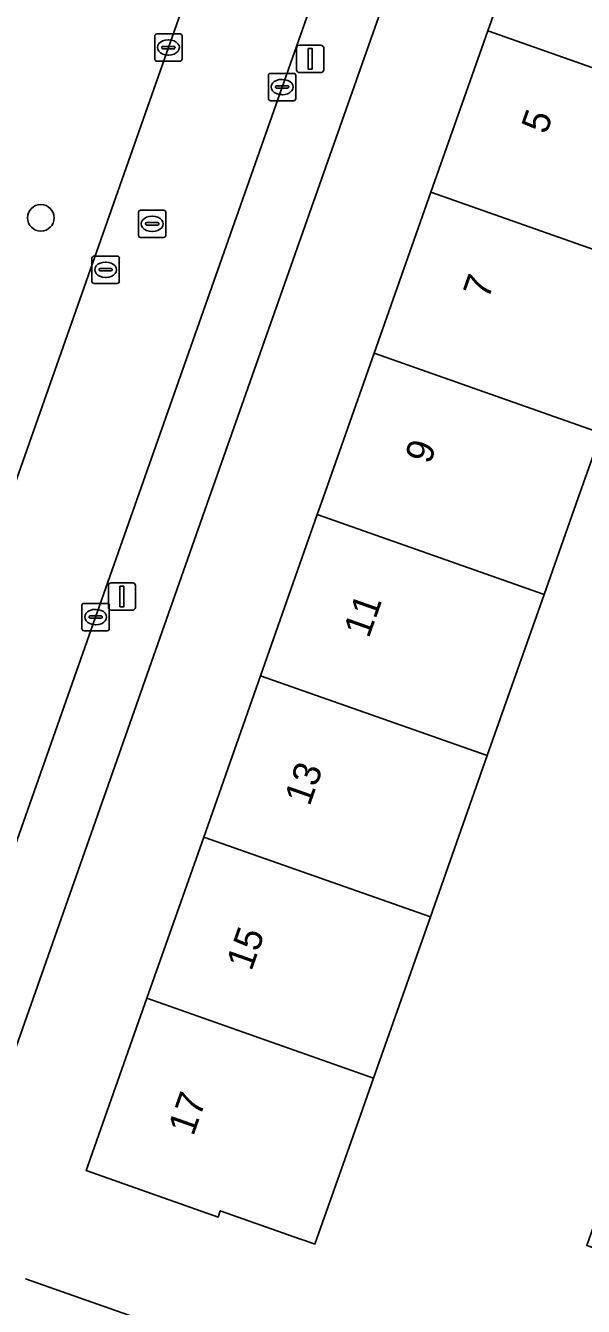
# Model space of a CAD drawing. Extents: x 163266 to 164362, y 381528 to 382286.
# Drawn here: x 163730.28 to 163750.69, y 381720.39 to 381767.3 of the extents above; entities that cross this region are included whole.
import ezdxf

# ---------------------------------------------------------------- set-up
doc = ezdxf.new("R2010")
doc.units = 0
for name, color, linetype in [('IMGEO_Boom', 7, 'Continuous'), ('IMGEO_Erf', 7, 'Continuous'), ('IMGEO_Groenvoorziening', 7, 'Continuous'), ('IMGEO_Kolk', 7, 'Continuous'), ('IMGEO_Lichtmast', 7, 'Continuous'), ('IMGEO_Pand', 7, 'Continuous'), ('IMGEO_Pand_nummerreeks', 7, 'Continuous'), ('IMGEO_Rijbaan_lokaal_open', 7, 'Continuous'), ('IMGEO_Rioolput', 7, 'Continuous'), ('IMGEO_Voetpad_open', 7, 'Continuous')]:
    doc.layers.add(name, color=color, linetype=linetype)

msp = doc.modelspace()

# ---------------------------------------------------------------- linework, layer by layer
at = {"layer": 'IMGEO_Boom'}
msp.add_circle((163730.837, 381760.254), 0.489, dxfattribs=at)
at = {"layer": 'IMGEO_Erf'}
for points in [[(163740.501, 381722.803), (163740.339, 381722.86), (163737.406, 381723.895), (163737.324, 381723.661), (163732.501, 381725.363), (163734.721, 381731.675), (163736.797, 381737.58), (163738.874, 381743.486), (163740.951, 381749.391), (163741.165, 381750), (163743.033, 381755.295), (163745.116, 381761.198), (163747.198, 381767.101), (163749.281, 381773.005), (163751.656, 381779.736), (163753.76, 381778.994), (163756.683, 381787.282), (163753.373, 381788.47)], [(163750.011, 381786.97), (163736.998, 381750), (163728.272, 381725.208)], [(163730.281, 381721.403), (163751.335, 381713.996), (163753.974, 381721.509), (163750.816, 381722.627), (163751.849, 381725.55), (163755.007, 381724.432), (163760.387, 381739.506), (163760.004, 381739.637), (163758.349, 381740.202), (163757.273, 381740.57), (163758.21, 381743.311), (163759.23, 381746.297), (163762.422, 381745.206), (163764.559, 381751.265), (163761.055, 381752.512), (163762.034, 381755.262), (163763.1, 381758.257), (163766.106, 381757.187), (163765.447, 381755.336), (163766.06, 381755.118), (163772.137, 381772.294)], [(163757.586, 381770.079), (163755.503, 381764.175), (163753.421, 381758.272), (163751.339, 381752.369), (163750.504, 381750), (163749.257, 381746.465), (163747.175, 381740.562), (163745.092, 381734.658), (163743.01, 381728.754), (163742.532, 381727.399), (163740.865, 381722.674), (163740.501, 381722.803)]]:
    msp.add_lwpolyline(points, dxfattribs=at)
at = {"layer": 'IMGEO_Groenvoorziening'}
for points in [[(163735.506, 381766.493), (163737.935, 381773.39), (163736.183, 381774.101), (163742.139, 381791.015), (163736.273, 381793.145), (163729.811, 381775.491), (163727.899, 381776.195), (163725.865, 381770.395), (163718.765, 381750.154), (163717.502, 381746.561), (163719.685, 381745.78), (163713.728, 381729.156), (163711.665, 381729.842), (163711.27, 381728.617)], [(163720.928, 381725.202), (163721.089, 381725.629), (163719.522, 381726.141), (163725.822, 381744.047), (163727.391, 381743.419), (163728.863, 381747.625), (163735.506, 381766.493)]]:
    msp.add_lwpolyline(points, dxfattribs=at)
at = {"layer": 'IMGEO_Kolk'}
for p, q in [((163735.08, 381766.993), (163735.932, 381766.993)), ((163735.005, 381766.067), (163735.005, 381766.919)), ((163735.264, 381766.487), (163735.264, 381766.499)), ((163735.307, 381766.536), (163735.705, 381766.536)), ((163735.493, 381766.773), (163735.518, 381766.773)), ((163735.748, 381766.499), (163735.748, 381766.487)), ((163736.006, 381766.919), (163736.006, 381766.067)), ((163735.932, 381765.993), (163735.08, 381765.993)), ((163735.702, 381766.45), (163735.304, 381766.45)), ((163735.516, 381766.213), (163735.491, 381766.213)), ((163739.242, 381765.546), (163740.094, 381765.546)), ((163739.167, 381764.62), (163739.167, 381765.472)), ((163739.426, 381765.04), (163739.426, 381765.052)), ((163739.469, 381765.089), (163739.867, 381765.089)), ((163739.655, 381765.326), (163739.68, 381765.326)), ((163739.91, 381765.052), (163739.91, 381765.04)), ((163740.168, 381765.472), (163740.168, 381764.62)), ((163739.864, 381765.003), (163739.466, 381765.003)), ((163739.678, 381764.766), (163739.653, 381764.766)), ((163740.094, 381764.546), (163739.242, 381764.546)), ((163732.343, 381745.211), (163732.343, 381746.063)), ((163732.418, 381746.137), (163733.27, 381746.137)), ((163732.831, 381745.917), (163732.856, 381745.917)), ((163733.344, 381746.063), (163733.344, 381745.211)), ((163732.602, 381745.631), (163732.602, 381745.643)), ((163733.04, 381745.594), (163732.642, 381745.594)), ((163732.645, 381745.68), (163733.043, 381745.68)), ((163732.854, 381745.357), (163732.829, 381745.357)), ((163733.086, 381745.643), (163733.086, 381745.631)), ((163733.27, 381745.137), (163732.418, 381745.137))]:
    msp.add_line(p, q, dxfattribs=at)
for points in [[(163735.08, 381766.993), (163735.932, 381766.993)], [(163735.005, 381766.067), (163735.005, 381766.919)], [(163736.006, 381766.919), (163736.006, 381766.067)], [(163735.932, 381765.993), (163735.08, 381765.993)], [(163739.242, 381765.546), (163740.094, 381765.546)], [(163739.167, 381764.62), (163739.167, 381765.472)], [(163740.168, 381765.472), (163740.168, 381764.62)], [(163740.094, 381764.546), (163739.242, 381764.546)], [(163732.343, 381745.211), (163732.343, 381746.063)], [(163732.418, 381746.137), (163733.27, 381746.137)], [(163733.344, 381746.063), (163733.344, 381745.211)], [(163733.27, 381745.137), (163732.418, 381745.137)]]:
    msp.add_lwpolyline(points, dxfattribs=at)
for centre, radius, start, end in [((163735.082, 381766.917), 0.0765, 91.552, 178.448), ((163735.082, 381766.917), 0.0765, 91.552, 178.448), ((163735.93, 381766.917), 0.0765, 1.552, 88.448), ((163735.93, 381766.917), 0.0765, 1.552, 88.448), ((163735.304, 381766.496), 0.0403, 85.8775, 175.7526), ((163735.301, 381766.486), 0.0366, 178.938, 274.7102), ((163735.705, 381766.493), 0.043, 264.8664, 352.4533), ((163735.709, 381766.498), 0.0386, 1.7309, 96.639), ((163735.082, 381766.069), 0.0765, 181.552, 268.448), ((163735.082, 381766.069), 0.0765, 181.552, 268.448), ((163735.93, 381766.069), 0.0765, 271.552, 358.448), ((163735.93, 381766.069), 0.0765, 271.552, 358.448), ((163739.244, 381765.47), 0.0765, 91.552, 178.448), ((163739.244, 381765.47), 0.0765, 91.552, 178.448), ((163740.092, 381765.47), 0.0765, 1.552, 88.448), ((163740.092, 381765.47), 0.0765, 1.552, 88.448), ((163739.466, 381765.049), 0.0403, 85.8775, 175.7526), ((163739.871, 381765.051), 0.0386, 1.7309, 96.639), ((163739.244, 381764.622), 0.0765, 181.552, 268.448), ((163739.244, 381764.622), 0.0765, 181.552, 268.448), ((163739.463, 381765.039), 0.0366, 178.938, 274.7102), ((163739.867, 381765.046), 0.043, 264.8664, 352.4533), ((163740.092, 381764.622), 0.0765, 271.552, 358.448), ((163740.092, 381764.622), 0.0765, 271.552, 358.448), ((163732.42, 381746.061), 0.0765, 91.552, 178.448), ((163732.42, 381746.061), 0.0765, 91.552, 178.448), ((163733.268, 381746.061), 0.0765, 1.552, 88.448), ((163733.268, 381746.061), 0.0765, 1.552, 88.448), ((163732.642, 381745.64), 0.0403, 85.8775, 175.7526), ((163732.639, 381745.63), 0.0366, 178.938, 274.7102), ((163733.043, 381745.637), 0.043, 264.8664, 352.4533), ((163733.047, 381745.642), 0.0386, 1.7309, 96.639), ((163732.42, 381745.213), 0.0765, 181.552, 268.448), ((163732.42, 381745.213), 0.0765, 181.552, 268.448), ((163733.268, 381745.213), 0.0765, 271.552, 358.448), ((163733.268, 381745.213), 0.0765, 271.552, 358.448)]:
    msp.add_arc(centre, radius, start, end, dxfattribs=at)
for centre, major_axis, ratio, start_param, end_param in [((163735.492, 381766.493), (-0.387, 0.002), 0.722429, 4.712389, 7.853982), ((163735.517, 381766.493), (-0.39, 0.002), 0.717154, 1.570796, 4.712389), ((163739.654, 381765.046), (-0.387, 0.002), 0.722429, 4.712389, 7.853982), ((163739.679, 381765.046), (-0.39, 0.002), 0.717154, 1.570796, 4.712389), ((163732.83, 381745.637), (-0.387, 0.002), 0.722429, 4.712389, 7.853982), ((163732.855, 381745.637), (-0.39, 0.002), 0.717154, 1.570796, 4.712389)]:
    msp.add_ellipse(centre, major_axis=major_axis, ratio=ratio, start_param=start_param, end_param=end_param, dxfattribs=at)
at = {"layer": 'IMGEO_Lichtmast'}
for p, q in [((163740.198, 381765.676), (163740.198, 381766.476)), ((163740.198, 381766.476), (163740.198, 381765.676)), ((163740.298, 381766.576), (163741.088, 381766.576)), ((163741.088, 381766.576), (163740.298, 381766.576)), ((163741.188, 381766.476), (163741.188, 381765.676)), ((163741.188, 381765.676), (163741.188, 381766.476)), ((163741.088, 381765.576), (163740.298, 381765.576)), ((163740.298, 381765.576), (163741.088, 381765.576)), ((163733.309, 381745.991), (163733.309, 381746.791)), ((163733.309, 381746.791), (163733.309, 381745.991)), ((163733.409, 381746.891), (163734.199, 381746.891)), ((163734.199, 381746.891), (163733.409, 381746.891)), ((163734.299, 381746.791), (163734.299, 381745.991)), ((163734.299, 381745.991), (163734.299, 381746.791)), ((163734.199, 381745.891), (163733.409, 381745.891)), ((163733.409, 381745.891), (163734.199, 381745.891))]:
    msp.add_line(p, q, dxfattribs=at)
for points in [[(163740.618, 381766.451), (163740.768, 381766.451), (163740.768, 381765.701), (163740.618, 381765.701), (163740.618, 381766.451)], [(163733.729, 381746.766), (163733.879, 381746.766), (163733.879, 381746.016), (163733.729, 381746.016), (163733.729, 381746.766)]]:
    msp.add_lwpolyline(points, dxfattribs=at)
for centre, start, end in [((163740.298, 381766.476), 90, 180), ((163740.298, 381766.476), 90, 180), ((163741.088, 381766.476), 0, 90), ((163741.088, 381766.476), 360, 90), ((163740.298, 381765.676), 180, 270), ((163740.298, 381765.676), 180, 270), ((163741.088, 381765.676), 270, 0), ((163741.088, 381765.676), 270, 0), ((163733.409, 381746.791), 90, 180), ((163733.409, 381746.791), 90, 180), ((163734.199, 381746.791), 0, 90), ((163734.199, 381746.791), 360, 90), ((163733.409, 381745.991), 180, 270), ((163733.409, 381745.991), 180, 270), ((163734.199, 381745.991), 270, 0), ((163734.199, 381745.991), 270, 0)]:
    msp.add_arc(centre, 0.1, start, end, dxfattribs=at)
at = {"layer": 'IMGEO_Pand'}
for points in [[(163747.198, 381767.101), (163755.503, 381764.175), (163757.586, 381770.079), (163749.281, 381773.005)], [(163753.421, 381758.272), (163755.503, 381764.175), (163747.198, 381767.101), (163745.116, 381761.198)], [(163753.421, 381758.272), (163745.116, 381761.198), (163743.033, 381755.295), (163751.339, 381752.369)], [(163740.951, 381749.391), (163749.257, 381746.465), (163750.504, 381750), (163751.339, 381752.369), (163743.033, 381755.295), (163741.165, 381750)], [(163740.951, 381749.391), (163738.874, 381743.486), (163747.175, 381740.562), (163749.257, 381746.465)], [(163745.092, 381734.658), (163747.175, 381740.562), (163738.874, 381743.486), (163736.797, 381737.58)], [(163745.092, 381734.658), (163736.797, 381737.58), (163734.721, 381731.675), (163743.01, 381728.754)], [(163742.532, 381727.399), (163743.01, 381728.754), (163734.721, 381731.675), (163732.501, 381725.363), (163737.324, 381723.661), (163737.406, 381723.895), (163740.339, 381722.86), (163740.501, 381722.803), (163740.865, 381722.674)]]:
    msp.add_lwpolyline(points, close=True, dxfattribs=at)
at = {"layer": 'IMGEO_Rijbaan_lokaal_open'}
msp.add_lwpolyline([(163739.668, 381765.046), (163745.593, 381781.889), (163746.635, 381784.85), (163747.057, 381785.97), (163742.857, 381787.428), (163742.492, 381786.33), (163737.935, 381773.39), (163735.506, 381766.493), (163728.863, 381747.625), (163727.391, 381743.419), (163722.39, 381729.129), (163722.214, 381728.721), (163721.988, 381728.099), (163726.164, 381726.628), (163726.548, 381727.766), (163732.844, 381745.637)], close=True, dxfattribs=at)
at = {"layer": 'IMGEO_Rioolput'}
for p, q in [((163734.412, 381759.61), (163734.412, 381760.462)), ((163734.487, 381760.536), (163735.339, 381760.536)), ((163735.413, 381760.462), (163735.413, 381759.61)), ((163734.671, 381760.03), (163734.671, 381760.042)), ((163735.109, 381759.993), (163734.711, 381759.993)), ((163734.714, 381760.079), (163735.112, 381760.079)), ((163734.9, 381760.316), (163734.925, 381760.316)), ((163735.155, 381760.042), (163735.155, 381760.03)), ((163735.339, 381759.536), (163734.487, 381759.536)), ((163734.923, 381759.756), (163734.898, 381759.756)), ((163732.709, 381757.929), (163732.709, 381758.781)), ((163732.784, 381758.855), (163733.636, 381758.855)), ((163733.197, 381758.635), (163733.222, 381758.635)), ((163733.71, 381758.781), (163733.71, 381757.929)), ((163732.968, 381758.349), (163732.968, 381758.361)), ((163733.406, 381758.312), (163733.008, 381758.312)), ((163733.011, 381758.398), (163733.409, 381758.398)), ((163733.22, 381758.075), (163733.195, 381758.075)), ((163733.452, 381758.361), (163733.452, 381758.349)), ((163733.636, 381757.855), (163732.784, 381757.855))]:
    msp.add_line(p, q, dxfattribs=at)
for points in [[(163734.412, 381759.61), (163734.412, 381760.462)], [(163734.487, 381760.536), (163735.339, 381760.536)], [(163735.413, 381760.462), (163735.413, 381759.61)], [(163735.339, 381759.536), (163734.487, 381759.536)], [(163732.709, 381757.929), (163732.709, 381758.781)], [(163732.784, 381758.855), (163733.636, 381758.855)], [(163733.71, 381758.781), (163733.71, 381757.929)], [(163733.636, 381757.855), (163732.784, 381757.855)]]:
    msp.add_lwpolyline(points, dxfattribs=at)
for centre, radius, start, end in [((163734.489, 381760.46), 0.0765, 91.552, 178.448), ((163734.489, 381760.46), 0.0765, 91.552, 178.448), ((163735.337, 381760.46), 0.0765, 1.552, 88.448), ((163735.337, 381760.46), 0.0765, 1.552, 88.448), ((163734.711, 381760.039), 0.0403, 85.8775, 175.7526), ((163734.708, 381760.029), 0.0366, 178.938, 274.7102), ((163735.112, 381760.036), 0.043, 264.8664, 352.4533), ((163735.116, 381760.041), 0.0386, 1.7309, 96.639), ((163734.489, 381759.612), 0.0765, 181.552, 268.448), ((163734.489, 381759.612), 0.0765, 181.552, 268.448), ((163735.337, 381759.612), 0.0765, 271.552, 358.448), ((163735.337, 381759.612), 0.0765, 271.552, 358.448), ((163732.786, 381758.779), 0.0765, 91.552, 178.448), ((163732.786, 381758.779), 0.0765, 91.552, 178.448), ((163733.634, 381758.779), 0.0765, 1.552, 88.448), ((163733.634, 381758.779), 0.0765, 1.552, 88.448), ((163733.008, 381758.358), 0.0403, 85.8775, 175.7526), ((163733.005, 381758.348), 0.0366, 178.938, 274.7102), ((163733.409, 381758.355), 0.043, 264.8664, 352.4533), ((163733.413, 381758.36), 0.0386, 1.7309, 96.639), ((163732.786, 381757.931), 0.0765, 181.552, 268.448), ((163732.786, 381757.931), 0.0765, 181.552, 268.448), ((163733.634, 381757.931), 0.0765, 271.552, 358.448), ((163733.634, 381757.931), 0.0765, 271.552, 358.448)]:
    msp.add_arc(centre, radius, start, end, dxfattribs=at)
for centre, major_axis, ratio, start_param, end_param in [((163734.899, 381760.036), (-0.387, 0.002), 0.722429, 4.712389, 7.853982), ((163734.924, 381760.036), (-0.39, 0.002), 0.717154, 1.570796, 4.712389), ((163733.196, 381758.355), (-0.387, 0.002), 0.722429, 4.712389, 7.853982), ((163733.221, 381758.355), (-0.39, 0.002), 0.717154, 1.570796, 4.712389)]:
    msp.add_ellipse(centre, major_axis=major_axis, ratio=ratio, start_param=start_param, end_param=end_param, dxfattribs=at)
at = {"layer": 'IMGEO_Voetpad_open'}
for points in [[(163747.956, 381788.54), (163747.057, 381785.97), (163746.635, 381784.85), (163745.593, 381781.889), (163739.668, 381765.046), (163732.844, 381745.637), (163726.548, 381727.766), (163726.164, 381726.628), (163725.519, 381724.651)], [(163728.272, 381725.208), (163736.998, 381750), (163750.011, 381786.97)], [(163752.72, 381713.509), (163751.335, 381713.996), (163730.281, 381721.403)]]:
    msp.add_lwpolyline(points, dxfattribs=at)

# ---------------------------------------------------------------- texts
at = {"layer": 'IMGEO_Pand_nummerreeks'}
for s, rotation, p in [('5', 70.5932, (163749.337, 381763.283)), ('7', 70.5932, (163747.209, 381757.241)), ('9', 70.5932, (163745.081, 381751.2)), ('11', 70.5932, (163742.837, 381744.832)), ('13', 70.5932, (163740.671, 381738.683)), ('15', 70.5932, (163738.543, 381732.642)), ('17', 70.5941, (163736.414, 381726.6))]:
    msp.add_text(s, height=1, rotation=rotation, dxfattribs=at).set_placement(p)

doc.saveas('drawing.dxf')
